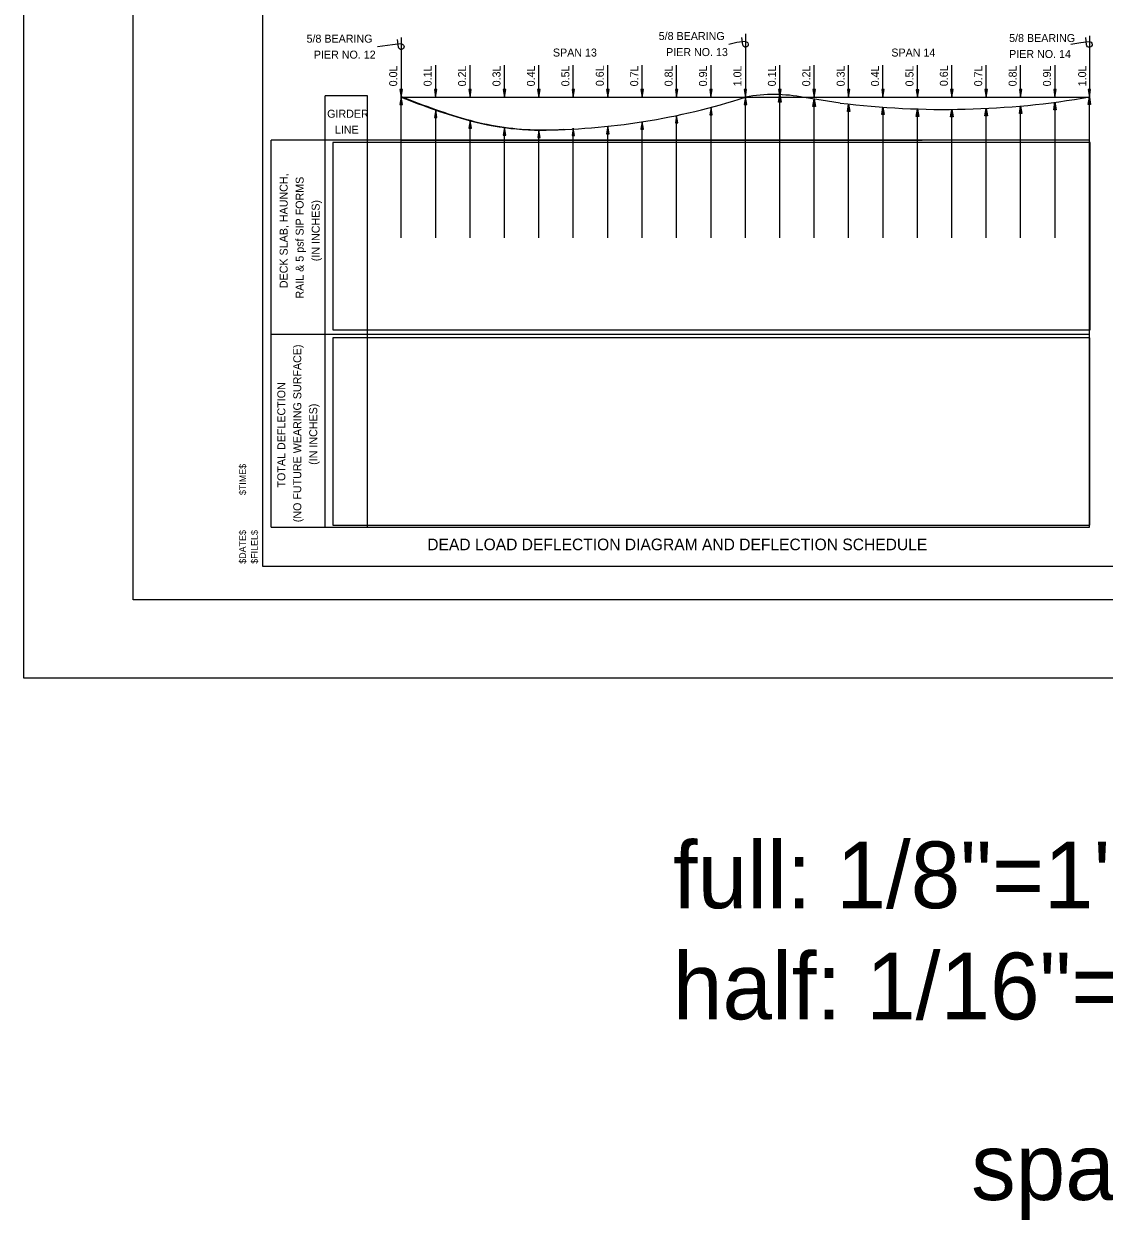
# Model space of a CAD drawing. Extents: x 4944 to 17449, y 3824 to 49087.
# Drawn here: x 12345 to 13901, y 35432 to 37154 of the extents above; entities that cross this region are included whole.
import ezdxf

# ---------------------------------------------------------------- set-up
doc = ezdxf.new("R2010")
doc.units = 0
for name, color, linetype in [('1', 7, 'Continuous'), ('37_S_TXT', 7, 'Continuous'), ('3A', 7, 'Continuous'), ('4', 7, 'Continuous'), ('6', 7, 'Continuous'), ('7', 7, 'Continuous'), ('BEAM', 7, 'Continuous'), ('DIM', 7, 'Continuous'), ('HATCH', 7, 'Continuous'), ('Level 14', 7, 'Continuous'), ('Level 34', 7, 'Continuous'), ('steel', 7, 'Continuous')]:
    doc.layers.add(name, color=color, linetype=linetype)

# ---------------------------------------------------------------- blocks, each defined once
blk = doc.blocks.new('STAMP_')
at = {"layer": 'steel'}
for s, p in [('$TIME$', (8.008, 7.429)), ('$DATE$', (8.008, 2.563)), ('$FILEL$', (8.846, 2.563))]:
    blk.add_text(s, height=0.4724, rotation=90, dxfattribs=at).set_placement(p)
blk = doc.blocks.new('DWG010')
at = {"layer": '1'}
for p, q in [((0, 0.047), (0.141, 0.047)), ((0.047, 0), (0.047, 0.125))]:
    blk.add_line(p, q, dxfattribs=at)
blk.add_arc((0, 0), 0.0469, 90, 0, dxfattribs=at)
blk = doc.blocks.new('ARROWH')
at = {"layer": '1'}
blk.add_lwpolyline([(0.123, -0.021), (0.123, 0.021), (-0.002, 0)], close=True, dxfattribs=at)

msp = doc.modelspace()

# ---------------------------------------------------------------- linework, layer by layer
at = {"layer": '37_S_TXT'}
msp.add_lwpolyline([(12345.1, 38515.9), (15801.2, 38515.9), (15801.2, 36211.9), (12345.1, 36211.9)], close=True, dxfattribs=at)
at = {"layer": '3A'}
for p, q in [((12888.8, 37134.3), (12888.7, 37048.7)), ((13384.7, 37139.8), (13384.6, 37048.7)), ((13880.1, 37136.6), (13880, 37048.7))]:
    msp.add_line(p, q, dxfattribs=at)
for points in [[(12790.3, 36713.3), (13881.1, 36713.3), (13881.1, 36983.1), (12790.3, 36983.1)], [(12790, 36432.4), (13880.8, 36432.4), (13880.8, 36702.2), (12790, 36702.2)]]:
    msp.add_lwpolyline(points, close=True, dxfattribs=at)
at = {"layer": '4'}
for p, q in [((13520.9, 37040), (13469, 37048.1)), ((12889.7, 36986.7), (13639, 36986.7))]:
    msp.add_line(p, q, dxfattribs=at)
for centre, radius, start, end in [((13086.7, 37965.1), 963.7, 270.0316, 288.0092), ((13425.2, 36822.2), 230.1, 79.0158, 100.1254), ((13671.4, 38264.4), 1233.5, 262.9935, 279.7694)]:
    msp.add_arc(centre, radius, start, end, dxfattribs=at)
at = {"layer": '6'}
for p, q in [((12876.2, 37123.7), (12854.6, 37121)), ((13372.1, 37127), (13360.6, 37124.3)), ((13867.5, 37126.9), (13853.1, 37124.3)), ((12938.3, 37048.7), (12938.3, 37094.5)), ((12987.9, 37048.7), (12987.9, 37094.5)), ((13037.4, 37048.7), (13037.4, 37094.5)), ((13087, 37048.7), (13087, 37094.5)), ((13136.6, 37048.7), (13136.6, 37094.5)), ((13186.2, 37048.9), (13186.2, 37094.7)), ((13235.8, 37048.7), (13235.8, 37094.5)), ((13285.4, 37048.7), (13285.4, 37094.5)), ((13335, 37048.7), (13335, 37094.5)), ((13434.1, 37048.7), (13434.1, 37094.5)), ((13483.7, 37048.7), (13483.7, 37094.5)), ((13533.2, 37048.7), (13533.2, 37094.5)), ((13582.7, 37048.7), (13582.7, 37094.5)), ((13632.3, 37048.5), (13632.3, 37094.4)), ((13681.9, 37048.9), (13681.9, 37094.7)), ((13731.4, 37048.7), (13731.4, 37094.5)), ((13780.9, 37048.7), (13780.9, 37094.5)), ((13830.5, 37048.7), (13830.5, 37094.5)), ((12888.7, 36845.9), (12888.7, 37048.7)), ((12888.7, 37048.7), (12888.7, 37048.7)), ((12938.3, 37048.7), (12938.3, 37048.7)), ((12987.9, 37048.7), (12987.9, 37048.7)), ((13037.4, 37048.7), (13037.4, 37048.7)), ((13087, 37048.7), (13087, 37048.7)), ((13136.6, 37048.7), (13136.6, 37048.7)), ((13186.2, 37048.7), (13186.2, 37048.7)), ((13235.8, 37048.7), (13235.8, 37048.7)), ((13285.4, 37048.7), (13285.4, 37048.7)), ((13335, 37048.7), (13335, 37048.7)), ((13384.6, 36845.9), (13384.6, 37048.7)), ((13384.6, 37048.7), (13384.6, 37048.7)), ((13434.1, 36845.9), (13434.1, 37052.1)), ((13434.1, 37048.7), (13434.1, 37048.7)), ((13483.7, 37048.7), (13483.7, 37048.7)), ((13533.2, 37048.7), (13533.2, 37048.7)), ((13582.7, 37048.7), (13582.7, 37048.7)), ((13632.3, 37048.7), (13632.3, 37048.7)), ((13681.8, 37048.7), (13681.8, 37048.7)), ((13731.4, 37048.7), (13731.4, 37048.7)), ((13780.9, 37048.7), (13780.9, 37048.7)), ((13830.5, 37048.7), (13830.5, 37048.7)), ((13880, 36429.3), (13880, 37048.7)), ((13880, 37048.7), (13880, 37048.7)), ((12938.3, 36845.9), (12938.3, 37030.1)), ((13335, 36845.9), (13335, 37034)), ((13483.7, 36845.9), (13483.7, 37045.8)), ((13533.2, 36845.9), (13533.2, 37038.6)), ((13582.8, 36845.9), (13582.8, 37034)), ((13632.3, 36845.9), (13632.3, 37031.4)), ((13681.9, 36845.9), (13681.9, 37030.9)), ((13731.4, 36845.9), (13731.4, 37032.3)), ((13780.9, 36845.9), (13780.9, 37035.7)), ((13830.5, 36845.9), (13830.5, 37041.1)), ((12987.9, 36845.9), (12987.9, 37014.6)), ((13235.8, 36845.9), (13235.8, 37013.1)), ((13285.4, 36845.9), (13285.4, 37022.2)), ((13037.4, 36845.9), (13037.4, 37004.7)), ((13087, 36845.9), (13087, 37001)), ((13136.6, 36846.1), (13136.6, 37003.9)), ((13186.2, 36845.9), (13186.2, 37006.6))]:
    msp.add_line(p, q, dxfattribs=at)
at = {"layer": '7'}
for p, q in [((12888.7, 37048.7), (13384.6, 37048.7)), ((13384.6, 37048.7), (13880, 37048.7))]:
    msp.add_line(p, q, dxfattribs=at)
at = {"layer": 'BEAM'}
for centre, radius, start, end in [((13244.6, 37918.1), 938.7, 247.7219, 254.127), ((13243, 37917.9), 938.7, 247.8233, 254.2284), ((13092.6, 37404.3), 402.9, 254.9314, 269.2345), ((13091.9, 37403.9), 402.9, 255.0329, 274.4446)]:
    msp.add_arc(centre, radius, start, end, dxfattribs=at)
at = {"layer": 'DIM'}
msp.add_lwpolyline([(12502.3, 38436.7), (15766.4, 38436.7), (15766.4, 36324.7), (12502.3, 36324.7)], close=True, dxfattribs=at)
at = {"layer": 'Level 14'}
msp.add_lwpolyline([(15713.6, 36372.7), (12689.5, 36372.7), (12689.5, 38388.7), (15713.6, 38388.7)], close=True, dxfattribs=at)
at = {"layer": 'Level 34'}
for p, q in [((12779.1, 36429.3), (12779.1, 37050.3)), ((12840.2, 37050.3), (12779.1, 37050.3)), ((12840.2, 36430.3), (12840.2, 37050.3)), ((12701.3, 36429.3), (12701.3, 36986.7)), ((13880, 36986.7), (12701.3, 36986.7)), ((12701.3, 36707.5), (13880, 36707.5)), ((12701.3, 36429.3), (13880, 36429.3))]:
    msp.add_line(p, q, dxfattribs=at)

# ---------------------------------------------------------------- block references
at = {"layer": '6'}
for name, p, xscale, yscale, rotation in [('DWG010', (13384.6, 37124.5), 85.92279574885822, -85.92279574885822, -172.86861111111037), ('DWG010', (13880, 37124.4), 85.92279574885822, -85.92279574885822, -172.8686111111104), ('DWG010', (12888.7, 37121.2), 85.92279574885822, -85.9227957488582, -172.86861111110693), ('ARROWH', (12888.6, 37048.9), 85.9227957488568, 85.9227957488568, 90), ('ARROWH', (12888.7, 37048.5), 85.92279574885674, 85.92279574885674, -90.00000000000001), ('ARROWH', (12938.2, 37048.9), 85.9227957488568, 85.9227957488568, 90), ('ARROWH', (12987.8, 37048.9), 85.9227957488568, 85.9227957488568, 90), ('ARROWH', (13037.4, 37048.9), 85.9227957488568, 85.9227957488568, 90), ('ARROWH', (13087, 37048.9), 85.9227957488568, 85.9227957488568, 90), ('ARROWH', (13136.6, 37048.9), 85.9227957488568, 85.9227957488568, 90), ('ARROWH', (13186.2, 37049), 85.9227957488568, 85.9227957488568, 90), ('ARROWH', (13235.8, 37048.9), 85.9227957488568, 85.9227957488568, 90), ('ARROWH', (13285.4, 37048.9), 85.9227957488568, 85.9227957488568, 90), ('ARROWH', (13334.9, 37048.9), 85.9227957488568, 85.9227957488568, 90), ('ARROWH', (13384.5, 37048.9), 85.9227957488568, 85.9227957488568, 90), ('ARROWH', (13384.6, 37048.5), 85.92279574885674, 85.92279574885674, -90.00000000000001), ('ARROWH', (13434.1, 37048.9), 85.9227957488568, 85.9227957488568, 90), ('ARROWH', (13434.1, 37052), 85.92279574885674, -85.92279574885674, -90.00000000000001), ('ARROWH', (13483.6, 37048.9), 85.9227957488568, 85.9227957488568, 90), ('ARROWH', (13533.2, 37048.9), 85.9227957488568, 85.9227957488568, 90), ('ARROWH', (13582.7, 37048.9), 85.9227957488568, 85.9227957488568, 90), ('ARROWH', (13632.3, 37048.7), 85.9227957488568, 85.9227957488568, 90), ('ARROWH', (13681.8, 37049), 85.9227957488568, 85.9227957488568, 90), ('ARROWH', (13731.4, 37048.9), 85.9227957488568, 85.9227957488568, 90), ('ARROWH', (13780.9, 37048.9), 85.9227957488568, 85.9227957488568, 90), ('ARROWH', (13830.4, 37048.9), 85.9227957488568, 85.9227957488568, 90), ('ARROWH', (13880, 37048.9), 85.9227957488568, 85.9227957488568, 90), ('ARROWH', (13880, 37048.5), 85.92279574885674, -85.9227957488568, -90.00000000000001), ('ARROWH', (12938.3, 37029.9), 85.92279574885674, 85.92279574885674, -90.00000000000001), ('ARROWH', (13335, 37033.6), 85.92279574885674, 85.92279574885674, -90.00000000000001), ('ARROWH', (13483.6, 37045.6), 85.92279574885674, -85.92279574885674, -90.00000000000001), ('ARROWH', (13533.2, 37038.4), 85.92279574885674, -85.92279574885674, -90.00000000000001), ('ARROWH', (13582.7, 37033.9), 85.92279574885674, -85.92279574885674, -90.00000000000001), ('ARROWH', (13632.3, 37031.3), 85.92279574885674, -85.92279574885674, -90.00000000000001), ('ARROWH', (13681.9, 37030.7), 85.92279574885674, -85.92279574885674, -90.00000000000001), ('ARROWH', (13731.4, 37032.1), 85.92279574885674, -85.92279574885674, -90.00000000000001), ('ARROWH', (13780.9, 37035.5), 85.92279574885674, -85.92279574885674, -90.00000000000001), ('ARROWH', (13830.4, 37041), 85.92279574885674, -85.92279574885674, -90.00000000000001), ('ARROWH', (12987.9, 37014.4), 85.92279574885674, 85.92279574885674, -90.00000000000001), ('ARROWH', (13235.8, 37012.9), 85.92279574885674, 85.92279574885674, -90.00000000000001), ('ARROWH', (13285.4, 37022), 85.92279574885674, 85.92279574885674, -90.00000000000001), ('ARROWH', (13037.5, 37004.5), 85.92279574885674, 85.92279574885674, -90.00000000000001), ('ARROWH', (13087.1, 37000.8), 85.92279574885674, 85.92279574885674, -90.00000000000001), ('ARROWH', (13136.6, 37003.8), 85.92279574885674, 85.92279574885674, -90.00000000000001), ('ARROWH', (13186.2, 37006.5), 85.92279574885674, 85.92279574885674, -90.00000000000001)]:
    msp.add_blockref(name, p, dxfattribs=dict(at, xscale=xscale, yscale=yscale, rotation=rotation))
at = {"layer": 'steel', "xscale": 20.320040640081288, "yscale": 20.320040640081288}
msp.add_blockref('STAMP_', (12502.3, 36324.6), dxfattribs=at)

# ---------------------------------------------------------------- texts
at = {"layer": '3A'}
for s, p in [('5/8 BEARING ', (12752.3, 37127)), ('5/8 BEARING ', (13259.6, 37130.8)), ('5/8 BEARING ', (13764.4, 37127.9)), ('SPAN 13', (13107.2, 37107)), ('PIER NO. 13', (13270.2, 37107.7)), ('SPAN 14', (13594.7, 37107)), ('PIER NO. 14', (13764.4, 37104.9)), ('PIER NO. 12', (12762.8, 37104)), ('GIRDER', (12782, 37018.9)), ('LINE', (12793.2, 36995.9))]:
    msp.add_text(s, height=11.52, dxfattribs=at).set_placement(p)
for s, p in [('0.0L', (12882.9, 37064.1)), ('0.1L', (12932.5, 37064.1)), ('0.2L', (12982.1, 37064.1)), ('0.3L', (13031.7, 37064.1)), ('0.4L', (13081.3, 37064.1)), ('0.5L', (13130.9, 37064.1)), ('0.6L', (13180.5, 37064.3)), ('0.7L', (13230.1, 37064.1)), ('0.8L', (13279.6, 37064.1)), ('0.9L', (13329.2, 37064.1)), ('1.0L', (13378.8, 37064.1)), ('0.1L', (13428.4, 37064.1)), ('0.2L', (13477.9, 37064.1)), ('0.3L', (13527.5, 37064.1)), ('0.4L', (13577, 37064.1)), ('0.5L', (13626.6, 37064)), ('0.6L', (13676.1, 37064.3)), ('0.7L', (13725.6, 37064.1)), ('0.8L', (13775.2, 37064.1)), ('0.9L', (13824.7, 37064.1)), ('1.0L', (13875.4, 37064.1)), ('DECK SLAB, HAUNCH,', (12725.1, 36773.5)), ('RAIL & 5 psf SIP FORMS', (12748.1, 36758.5)), ('(IN INCHES)', (12771.2, 36812.3)), ('(NO FUTURE WEARING SURFACE)', (12744.7, 36436.5)), ('TOTAL DEFLECTION', (12721.7, 36486.5)), ('(IN INCHES)', (12767.7, 36519.1))]:
    msp.add_text(s, height=11.52, rotation=90, dxfattribs=at).set_placement(p)
at = {"layer": 'BEAM'}
msp.add_text('DEAD LOAD DEFLECTION DIAGRAM AND DEFLECTION SCHEDULE', height=16.8, dxfattribs=at).set_placement((12926.2, 36396.1))
at = {"layer": 'HATCH'}
for s, p in [('full: 1/8"=1\' (1=8) (96)', (13280.1, 35880.7)), ('half: 1/16"=1 (1=16) (192)', (13280.1, 35720.7)), ('span 13-14', (13709.7, 35460.6))]:
    msp.add_text(s, height=96, dxfattribs=at).set_placement(p)

doc.saveas('drawing.dxf')
